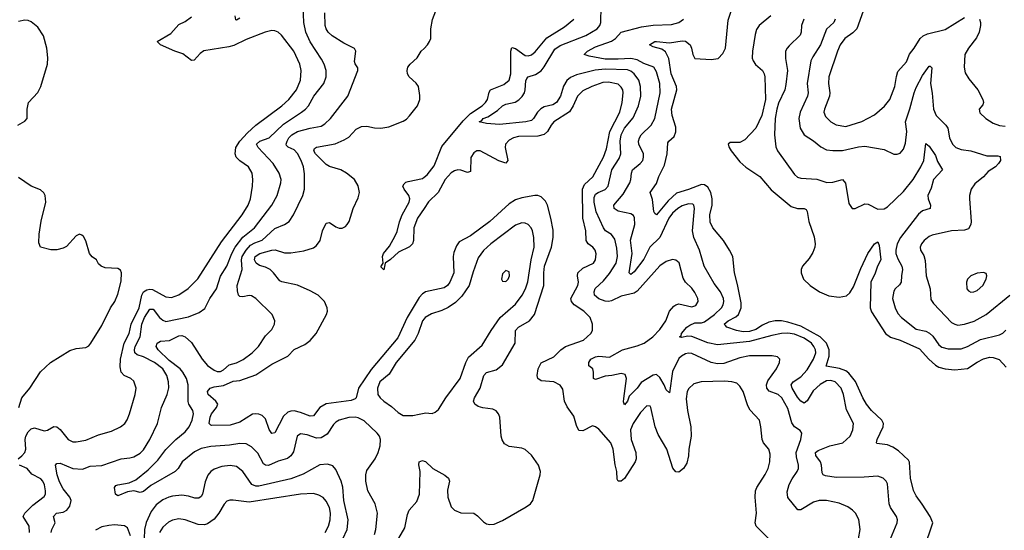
# Model space of a CAD drawing. Header units: inches. Extents: x 1649636 to 1815363, y 506543 to 641975.
# Tile 412 of 656: x 1727478 to 1733619, y 610944 to 614127. Entities that reach past the tile are written whole.
import ezdxf

# ---------------------------------------------------------------- set-up
doc = ezdxf.new("R2010")
doc.units = ezdxf.units.IN
doc.header["$MEASUREMENT"] = 0
doc.layers.add('B7621', color=7, linetype='Continuous')
doc.layers.add('B7631', color=7, linetype='Continuous')

msp = doc.modelspace()

# ---------------------------------------------------------------- linework, layer by layer
at = {"layer": 'B7621', "color": 5}
for points, elevation in [([(1727673.3, 610930), (1727678.2, 610950), (1727698.7, 610990), (1727689, 611031), (1727707.6, 611050), (1727750, 611057.9), (1727772.5, 611070), (1727790, 611094.4), (1727798.5, 611130), (1727790.8, 611150), (1727750, 611203.2), (1727726, 611246), (1727710.8, 611290), (1727700.3, 611350), (1727710, 611360.2), (1727730, 611362), (1727808.6, 611328.6), (1727870, 611324.2), (1727916.7, 611343.3), (1727990, 611347.2), (1728110, 611390.1), (1728164.5, 611395.5), (1728190, 611402.6), (1728230, 611424), (1728250, 611446), (1728288.9, 611510), (1728338.2, 611610), (1728363.1, 611710), (1728397.1, 611790), (1728408, 611832), (1728405.8, 611870), (1728396.1, 611910), (1728370.5, 611950), (1728319.4, 611990), (1728250, 612025.4), (1728210, 612038), (1728196.8, 612050), (1728193.7, 612070), (1728199.1, 612090), (1728228.8, 612150), (1728240.5, 612230), (1728257, 612270), (1728290, 612322.9), (1728310, 612323.5), (1728350.5, 612270.5), (1728370, 612253.2), (1728390, 612246.6), (1728530, 612275.1), (1728597.5, 612302.5), (1728633.6, 612326.4), (1728663.5, 612390), (1728705.6, 612450), (1728731.2, 612528.8), (1728770, 612590.2), (1728800.1, 612670), (1728822.1, 612710), (1728870, 612772.3), (1728942.3, 612830), (1729049.8, 612970), (1729083.4, 613030), (1729107.3, 613110), (1729108.1, 613130), (1729097.1, 613170), (1729059.8, 613230), (1728964.6, 613330), (1728955.5, 613350), (1728974.7, 613370), (1729033.3, 613390), (1729123.3, 613476.7), (1729236.4, 613550), (1729260.4, 613570), (1729279.1, 613590), (1729311.7, 613650), (1729374.2, 613730), (1729389.8, 613770), (1729389.8, 613810), (1729377.2, 613850), (1729361.3, 613881.3), (1729289.9, 613989.9), (1729262.4, 614050), (1729249.2, 614110), (1729245.9, 614210)], 660), ([(1729690, 610917.1), (1729699.1, 610950), (1729709.8, 611050), (1729695.3, 611110), (1729649.8, 611190), (1729637.4, 611250), (1729636.1, 611290), (1729643.9, 611316.1), (1729694.5, 611390), (1729714.2, 611430), (1729725.3, 611470), (1729728, 611510), (1729721.6, 611530), (1729707.8, 611550), (1729626.4, 611626.4), (1729590, 611644.7), (1729570, 611649.2), (1729530, 611646.4), (1729470.4, 611630), (1729450, 611618.7), (1729435.7, 611604.3), (1729395.7, 611544.3), (1729359.1, 611520.9), (1729330, 611518.4), (1729270, 611538.9), (1729230, 611545.1), (1729209.1, 611530), (1729186.7, 611433.3), (1729170, 611407.6), (1729147.6, 611392.4), (1729090, 611375.4), (1729030, 611348.6), (1729010, 611349.8), (1728999.2, 611359.2), (1728964.1, 611424.1), (1728924.6, 611464.6), (1728890, 611483.7), (1728850, 611484.9), (1728786.1, 611473.9), (1728670, 611466.5), (1728610, 611454), (1728567.6, 611432.4), (1728491.3, 611370), (1728467.1, 611330), (1728447.7, 611310), (1728295.8, 611224.2), (1728250, 611185.1), (1728230, 611180.5), (1728189.1, 611190.9), (1728150, 611183.1), (1728090, 611159.6), (1728075.1, 611170), (1728069.6, 611210), (1728077, 611223), (1728090, 611228.2), (1728160.4, 611239.6), (1728201.8, 611258.2), (1728279.9, 611320.1), (1728339, 611381), (1728390, 611447.9), (1728450.7, 611509.3), (1728510, 611558.6), (1728534.8, 611590), (1728554, 611630), (1728562, 611670), (1728557.3, 611690), (1728532.4, 611730), (1728527.8, 611747.8), (1728528.9, 611850), (1728517.6, 611890), (1728495.7, 611930), (1728479.4, 611950), (1728410, 612003.1), (1728341.4, 612070), (1728329.8, 612090), (1728336, 612110), (1728356.6, 612123.4), (1728412.2, 612127.8), (1728470, 612156.5), (1728490, 612157.8), (1728510, 612151.1), (1728550, 612114.7), (1728617, 612010), (1728650, 611970.9), (1728690, 611942.4), (1728710, 611935), (1728730, 611934.6), (1728750, 611945.4), (1728783.9, 611976.1), (1728830, 611988.6), (1728871.5, 612008.5), (1728928.5, 612050), (1728967.4, 612090), (1729010, 612156.4), (1729050, 612196.3), (1729067.3, 612230), (1729069.5, 612250), (1729052, 612290), (1728950, 612389.6), (1728924.6, 612404.6), (1728910, 612407.1), (1728870, 612399.2), (1728850, 612401.3), (1728843.1, 612410), (1728835.8, 612435.8), (1728834.6, 612470), (1728864.5, 612570), (1728861.5, 612630), (1728864.9, 612650), (1728889.7, 612690.3), (1728918.4, 612721.6), (1728943.7, 612736.3), (1728990, 612753), (1729070, 612825.5), (1729130, 612851.1), (1729158, 612870), (1729184.8, 612910), (1729244.8, 613030), (1729255.3, 613070), (1729253.4, 613166.6), (1729247.7, 613210), (1729233.3, 613250), (1729210, 613292.9), (1729190, 613315.4), (1729151.4, 613331.4), (1729142.7, 613342.7), (1729139.8, 613350), (1729145.4, 613370), (1729157.2, 613390), (1729175.8, 613410), (1729210, 613429.6), (1729290, 613451.5), (1729357.3, 613462.7), (1729381.8, 613478.2), (1729416.1, 613510), (1729524.2, 613650), (1729586.6, 613810), (1729587.5, 613827.5), (1729571.2, 613851.2), (1729566.8, 613866.8), (1729575.1, 613930), (1729566.6, 613946.6), (1729500.5, 613980.5), (1729427, 614027), (1729401.2, 614050), (1729389, 614070), (1729383.9, 614090), (1729381.3, 614170)], 640), ([(1727465.2, 613470), (1727510, 613493.4), (1727524.5, 613510), (1727524.2, 613570), (1727533.6, 613610), (1727590, 613672.7), (1727609.7, 613710), (1727650.7, 613850.7), (1727652.5, 613890), (1727647.7, 613950), (1727625.7, 614025.7), (1727590, 614080.7), (1727550, 614113.3), (1727530, 614121.6), (1727510, 614123.6), (1727470, 614116.2)], 720), ([(1727468.1, 611390), (1727492, 611408), (1727510.3, 611430), (1727515.6, 611450), (1727511.1, 611510), (1727516.2, 611530), (1727530, 611558.4), (1727550, 611577.5), (1727570, 611582.5), (1727630, 611564.3), (1727652.1, 611567.9), (1727690, 611590.3), (1727710, 611588.8), (1727730, 611571.7), (1727779.5, 611510), (1727810, 611496.1), (1727830, 611495.5), (1727890, 611506.5), (1727970, 611538.6), (1728050, 611561.3), (1728107.3, 611590), (1728132.8, 611610), (1728148, 611632), (1728163.5, 611670), (1728197.3, 611790), (1728203.5, 611830), (1728190, 611873.3), (1728171.3, 611891.3), (1728129.9, 611909.9), (1728110.6, 611930.6), (1728104, 611964), (1728107.3, 612010), (1728130.2, 612109.8), (1728159.7, 612170), (1728172.6, 612230), (1728224, 612330), (1728239.3, 612410), (1728249.5, 612430), (1728270, 612443.8), (1728290, 612448), (1728305.2, 612445.2), (1728390, 612399.4), (1728424.6, 612395.4), (1728470, 612411.1), (1728529.4, 612450.6), (1728588, 612512), (1728737.5, 612742.5), (1728864.9, 612910), (1728903.9, 612970), (1728917.4, 613010), (1728930.6, 613090), (1728932.3, 613130), (1728927.1, 613170), (1728905.1, 613210), (1728850, 613247.2), (1728828.2, 613270), (1728821.2, 613290), (1728826.7, 613330), (1728850.4, 613370), (1728897.8, 613422.2), (1728950.8, 613470), (1729113.7, 613590), (1729155.6, 613630), (1729204.1, 613690), (1729228.7, 613750), (1729233.3, 613810), (1729226.1, 613850), (1729188.2, 613930), (1729110, 614029.6), (1729090, 614049.6), (1729070, 614058.4), (1729050, 614058.7), (1729009.5, 614049.5), (1728890, 614004.2), (1728813, 613967), (1728782.9, 613957.1), (1728627.1, 613932.9), (1728603, 613917), (1728566.2, 613873.8), (1728550, 613873.3), (1728495.1, 613915.1), (1728445.1, 613930), (1728355.1, 613970), (1728336, 613990), (1728419.8, 614040.2), (1728470, 614096.9), (1728510, 614115.6), (1728550, 614144.6)], 680), ([(1728850, 614136.4), (1728830, 614123), (1728826.1, 614126.1), (1728820.8, 614150)], 660), ([(1730000, 612425.2), (1729990, 612418.3), (1729970, 612395), (1729895.2, 612270), (1729835.9, 612144.1), (1729670, 611946.5), (1729591, 611830), (1729576.6, 611770), (1729570, 611763.2), (1729546, 611754), (1729390, 611731.7), (1729350.8, 611709.2), (1729310, 611656.8), (1729290, 611655.3), (1729230, 611678.8), (1729190, 611688.4), (1729170, 611687.2), (1729150, 611679.6), (1729124.3, 611655.7), (1729070, 611552.3), (1729050, 611546.9), (1729033.2, 611573.2), (1729010, 611638.9), (1728990, 611658.7), (1728970, 611667.6), (1728950, 611670.6), (1728930, 611667.4), (1728850, 611618.5), (1728790, 611599.8), (1728677, 611597), (1728670, 611598.5), (1728660.3, 611610), (1728664.9, 611650), (1728674.7, 611670), (1728705.8, 611710), (1728713.5, 611730), (1728701, 611750), (1728652.9, 611790), (1728648.4, 611810), (1728666, 611830), (1728690, 611838.1), (1728750, 611846.5), (1728810, 611873.5), (1728850, 611878.2), (1728950, 611913.8), (1729050, 611978.8), (1729150.9, 612030), (1729189.9, 612070.1), (1729256.7, 612103.3), (1729290, 612126.4), (1729327.9, 612170), (1729391.1, 612290), (1729396.9, 612310), (1729396.4, 612330), (1729379.2, 612370), (1729339.2, 612410), (1729290, 612437.4), (1729210, 612472.5), (1729112.8, 612492.8), (1729100, 612500), (1729060.8, 612550), (1729039.4, 612570), (1729010, 612584.9), (1728974.2, 612594.2), (1728953.1, 612610), (1728942.7, 612630), (1728946.1, 612650), (1728974.7, 612670), (1729050, 612689.6), (1729072.3, 612692.3), (1729130, 612674.5), (1729170, 612673.1), (1729250, 612685.9), (1729310, 612703.8), (1729330, 612718.9), (1729351.9, 612750), (1729365.6, 612810), (1729390, 612858.4), (1729410, 612862), (1729450, 612835.6), (1729470, 612828.2), (1729490, 612828.4), (1729510, 612838.2), (1729520.7, 612850), (1729533.2, 612870), (1729558.6, 612950), (1729590, 613015.5), (1729596.5, 613050), (1729590, 613091.6), (1729565.3, 613130), (1729517.2, 613170), (1729480.4, 613190), (1729410.9, 613210.9), (1729390, 613223.7), (1729323.4, 613290), (1729311.7, 613310), (1729316.1, 613323.9), (1729328.3, 613331.7), (1729445.9, 613354.1), (1729502.5, 613377.5), (1729530, 613393.6), (1729575.9, 613444.1), (1729610, 613460.2), (1729642.8, 613462.8), (1729690, 613452.2), (1729730, 613451.7), (1729780.1, 613459.9), (1729870, 613494.3), (1729890, 613506.3), (1729910, 613527), (1729959.7, 613590), (1729973.3, 613630), (1729974.3, 613654.3), (1729964.7, 613710), (1729950, 613731.5), (1729907.6, 613770), (1729896.3, 613790), (1729894.7, 613810), (1729899.7, 613830), (1729913.6, 613850), (1729956.9, 613890), (1729982.4, 613930), (1730000, 613947.6)], 620), ([(1727471.8, 611710), (1727491.6, 611770), (1727540.8, 611830), (1727607.7, 611932.3), (1727670, 611991), (1727790, 612064.6), (1727830, 612076.5), (1727890, 612082.8), (1727910, 612094.6), (1727922, 612110), (1727990, 612220.9), (1728044.5, 612330), (1728070.6, 612370), (1728090, 612415.5), (1728110, 612498), (1728112.6, 612550), (1728105.8, 612565.8), (1728090, 612577), (1728010, 612580.5), (1727985.2, 612590), (1727970, 612605.2), (1727956, 612630), (1727929.7, 612649.7), (1727913.6, 612670), (1727890, 612748.7), (1727875.5, 612775.5), (1727864.7, 612784.7), (1727850, 612789), (1727830, 612779), (1727770, 612713.2), (1727750, 612702), (1727710, 612692), (1727672.1, 612692.1), (1727608.2, 612708.2), (1727596.2, 612736.2), (1727598.3, 612790), (1727611.2, 612871.2), (1727641.1, 612990), (1727636.3, 613030), (1727628.3, 613048.3), (1727607, 613067), (1727550, 613089.7), (1727470, 613142.4)], 720), ([(1730000, 612950.2), (1729958.3, 612890), (1729935.8, 612830), (1729933.6, 612750), (1729928, 612730), (1729910, 612710.9), (1729841.5, 612678.5), (1729790, 612632), (1729758, 612610), (1729750, 612568.7), (1729730, 612586), (1729744, 612610), (1729741.3, 612650), (1729748, 612670), (1729785, 612715), (1729820.7, 612779.3), (1729833, 612807), (1729847.5, 612867.5), (1729863.2, 612910), (1729907.3, 612990), (1729910.8, 613010), (1729905.8, 613030), (1729875.8, 613070), (1729868, 613090), (1729876.2, 613103.8), (1729886.3, 613113.7), (1729901, 613119), (1729990, 613137.4), (1730000, 613145)], 580), ([(1730000, 612262.3), (1729989.3, 612250), (1729963.2, 612170), (1729942.3, 612130), (1729826.4, 611990), (1729781.7, 611918.3), (1729725.2, 611870), (1729710.2, 611830), (1729711.4, 611791.4), (1729725.3, 611770), (1729748.5, 611750), (1729796.7, 611716.7), (1729838.4, 611678.4), (1729870, 611660.3), (1729930, 611658.9), (1729970, 611667.2), (1730000, 611673.5)], 640), ([(1727538, 610930), (1727536.1, 610970), (1727499.8, 611030), (1727509, 611050), (1727559.5, 611100.5), (1727630, 611154.9), (1727638, 611170), (1727639.8, 611190), (1727632.9, 611227.1), (1727623.1, 611250), (1727610, 611264.7), (1727553.4, 611293.4), (1727524.2, 611330), (1727477.6, 611350)], 680), ([(1729494, 610890), (1729519.8, 610950), (1729527.6, 611010), (1729500.5, 611130), (1729493.5, 611213.5), (1729483.7, 611250), (1729450, 611322.4), (1729430, 611345.1), (1729397.4, 611357.4), (1729350, 611352), (1729245.2, 611294.8), (1729170, 611264.3), (1728970, 611219.4), (1728950, 611219.9), (1728925.8, 611230), (1728870, 611309.8), (1728830, 611340.9), (1728790, 611348.9), (1728738.6, 611341.4), (1728690, 611325.1), (1728669.4, 611310.6), (1728651.5, 611288.5), (1728634.4, 611245.6), (1728618.6, 611170), (1728610, 611154), (1728595.8, 611144.2), (1728570, 611144.6), (1728530, 611157.3), (1728490, 611163.2), (1728430, 611156.5), (1728408.4, 611151.6), (1728370, 611133.8), (1728330, 611102.6), (1728298.1, 611061.9), (1728267.1, 610992.9), (1728257.1, 610950), (1728253.6, 610890)], 660), ([(1729828.8, 610870), (1729879.9, 610960.1), (1729896.6, 611043.4), (1729906.2, 611070), (1729955.9, 611124.1), (1729972.2, 611170), (1729975.4, 611310), (1729967.6, 611352.4), (1729970, 611370.6), (1729990, 611378.4), (1730000, 611376)], 620), ([(1729383.6, 610930), (1729403.1, 610970), (1729414.8, 611010), (1729417.1, 611050), (1729410, 611085.6), (1729390, 611126), (1729370, 611147.6), (1729344.1, 611164.1), (1729310, 611173.2), (1729229.1, 611169.1), (1728910, 611119.1), (1728810, 611132.8), (1728788.5, 611131.5), (1728770, 611124.7), (1728753.3, 611106.7), (1728720.2, 611050), (1728690, 611013.5), (1728650, 610985.4), (1728630, 610979.1), (1728590, 610981.3), (1728510, 611009.9), (1728470, 611016), (1728430, 611007.4), (1728405.3, 610994.7), (1728370, 610963.1), (1728349, 610930)], 680), ([(1728169.3, 610910), (1728150, 610960.4), (1728131.7, 610971.8), (1728070, 610977.9), (1728034.5, 610974.5), (1727990, 610964.9), (1727950, 610944.1)], 660)]:
    msp.add_lwpolyline(points, dxfattribs=dict(at, elevation=elevation))
at = {"layer": 'B7631', "color": 5}
for points, elevation in [([(1730000, 613947.6), (1730022.4, 613970), (1730033.6, 613990), (1730041.6, 614010), (1730043, 614070), (1730052.1, 614127.9), (1730083.7, 614210), (1730081.6, 614250), (1730102, 614298), (1730167, 614370), (1730250, 614420.4), (1730302, 614470), (1730315.1, 614490), (1730312.7, 614530), (1730290, 614561.2), (1730230, 614578), (1730190, 614564.5), (1730150, 614534.5), (1730070, 614434.5), (1730022.3, 614397.7), (1730000, 614385.7)], 620), ([(1732710, 610890.8), (1732719.3, 610950), (1732711.2, 611011.2), (1732692.1, 611050), (1732672.6, 611070), (1732644.2, 611090), (1732590, 611112.3), (1732510, 611130.7), (1732464.7, 611130), (1732430, 611119.7), (1732350, 611071.1), (1732331.3, 611071.3), (1732269.2, 611149.2), (1732264.5, 611184.5), (1732277, 611230), (1732295.4, 611264.6), (1732327.8, 611310), (1732335.5, 611330), (1732336.5, 611350), (1732322.9, 611402.9), (1732322, 611430), (1732349.7, 611510), (1732356.3, 611550), (1732346.9, 611566.9), (1732310, 611589.7), (1732293.2, 611613.2), (1732270, 611702.6), (1732231.7, 611770), (1732208.6, 611790), (1732152.1, 611812.1), (1732138.8, 611830), (1732136.7, 611850), (1732144, 611876), (1732198, 611950), (1732216.3, 611990), (1732218.4, 612010), (1732204.9, 612024.9), (1732171.8, 612031.8), (1732030, 612031.9), (1731970, 612019.9), (1731870, 611984), (1731830, 611981), (1731790, 611990.5), (1731670, 612045.2), (1731650, 612049.1), (1731630, 612044), (1731605.5, 612030), (1731590, 612014.5), (1731550, 611933.7), (1731530, 611800.9), (1731510, 611818.9), (1731498, 611850), (1731470, 611896.3), (1731450, 611914.7), (1731430, 611911.6), (1731355, 611865), (1731328.8, 611830), (1731280.1, 611779.9), (1731270, 611749.6), (1731250, 611725.6), (1731244.5, 611744.5), (1731245.6, 611765.6), (1731263, 611890), (1731254.8, 611914.8), (1731230, 611922.2), (1731171, 611909), (1731130, 611905), (1731070, 611883.8), (1731056.2, 611890), (1731056.8, 611930), (1731052.6, 611950), (1731027.3, 611970), (1731026.9, 611990), (1731041.3, 612010), (1731070, 612026), (1731090, 612029.3), (1731155.8, 612024.2), (1731238.4, 612070), (1731330, 612093.6), (1731373.7, 612110), (1731427.7, 612150), (1731470, 612195.3), (1731507.1, 612250), (1731530, 612310.4), (1731557.8, 612342.2), (1731570, 612350.3), (1731590, 612354.9), (1731670, 612337.3), (1731694.5, 612345.5), (1731709.7, 612370), (1731708.5, 612390), (1731690, 612426), (1731670, 612452.6), (1731630.6, 612490.6), (1731615.5, 612515.6), (1731590.5, 612610.5), (1731570, 612628.6), (1731550, 612631.5), (1731510, 612619.3), (1731470, 612591.8), (1731330, 612433.8), (1731310, 612421.5), (1731230, 612403.7), (1731170, 612374.3), (1731150, 612369.9), (1731130, 612371.7), (1731090, 612386.8), (1731062.2, 612410), (1731061, 612430), (1731068.2, 612451.8), (1731120.2, 612499.8), (1731156, 612544), (1731198.4, 612610), (1731207.6, 612650), (1731203.3, 612703.3), (1731190, 612758.7), (1731170, 612788.8), (1731131, 612811), (1731118.4, 612830), (1731073.8, 612930), (1731061.7, 612990), (1731061.9, 613018.1), (1731070, 613038.4), (1731086.8, 613050), (1731130, 613067.6), (1731147.5, 613090), (1731172.1, 613190), (1731217.7, 613262.3), (1731228.4, 613290), (1731223.7, 613370), (1731229.5, 613410), (1731251, 613450), (1731304.8, 613515.2), (1731338.5, 613590), (1731352.2, 613650), (1731350.4, 613710), (1731339, 613750), (1731310, 613789.9), (1731290, 613805.8), (1731270, 613813.5), (1731130, 613818.1), (1731067.8, 613812.2), (1730950, 613783.1), (1730912.5, 613767.5), (1730890, 613748.5), (1730870, 613711.8), (1730850.3, 613649.7), (1730825.5, 613610), (1730803.9, 613596.1), (1730750, 613582.9), (1730728.8, 613571.2), (1730708.1, 613550), (1730682.7, 613510), (1730670, 613499.5), (1730634.8, 613490), (1730470, 613473.3), (1730390, 613478.9), (1730344.5, 613490), (1730360.5, 613499.5), (1730368, 613510), (1730397.7, 613522.3), (1730458.9, 613561.1), (1730490, 613590.2), (1730510, 613599.8), (1730567.4, 613612.6), (1730592.2, 613627.8), (1730612.4, 613647.6), (1730626.7, 613670), (1730631.7, 613690), (1730634.1, 613745.9), (1730640.7, 613759.3), (1730649.9, 613770.1), (1730694.6, 613785.4), (1730730, 613808.1), (1730750, 613833.2), (1730816.7, 613943.3), (1730850, 613966.7), (1731010, 614028.9), (1731080.7, 614070), (1731096.3, 614090), (1731102.4, 614110), (1731104.9, 614210)], 560), ([(1733119.3, 610830), (1733174, 610990), (1733156.8, 611030), (1733107.9, 611108), (1733070, 611158.3), (1733053.2, 611193.2), (1733034.3, 611270), (1733027.8, 611367.8), (1733022.2, 611382.2), (1732959.1, 611439.1), (1732923, 611463), (1732890, 611477.3), (1732825.2, 611485.2), (1732822, 611490), (1732825.5, 611510), (1732864.4, 611590), (1732865.7, 611610), (1732855.6, 611630), (1732790.9, 611690), (1732759.2, 611730), (1732736, 611770), (1732690.8, 611870.8), (1732650, 611924.6), (1732630, 611938.4), (1732592.3, 611952.3), (1732507.2, 611967.2), (1732525.9, 612030), (1732527.8, 612070), (1732510.4, 612110.4), (1732470.4, 612150.4), (1732350, 612215.7), (1732270, 612242.2), (1732230, 612250.3), (1732190, 612250.3), (1732150, 612241.7), (1732110, 612222.9), (1732070, 612194.9), (1732030, 612182.3), (1731990, 612181.7), (1731948.9, 612188.9), (1731888, 612210), (1731879.8, 612219.8), (1731872.6, 612230), (1731897.4, 612250), (1731944.7, 612275.3), (1731960.7, 612290), (1731977.4, 612330), (1731977, 612363), (1731955.4, 612475.4), (1731935.4, 612550), (1731925, 612650), (1731906.2, 612690), (1731867.8, 612750), (1731800.6, 612830), (1731784.4, 612864.4), (1731783.2, 612910), (1731796.4, 612970), (1731797.4, 613010), (1731789.2, 613050), (1731770, 613083.6), (1731750, 613098.1), (1731730, 613100.1), (1731650, 613067.5), (1731574.8, 613045.2), (1731521.7, 612998.3), (1731450, 612911), (1731438.9, 612918.9), (1731432.2, 612932.2), (1731425.8, 613005.8), (1731411.1, 613050), (1731450, 613105.7), (1731464.9, 613150), (1731499.9, 613220.1), (1731517.1, 613290), (1731520.7, 613359.3), (1731526.9, 613370), (1731560.2, 613399.8), (1731571.2, 613428.8), (1731570, 613456.2), (1731547.4, 613530), (1731543.3, 613570), (1731576.6, 613690), (1731575, 613710), (1731541.3, 613790), (1731525.8, 613885.8), (1731506.3, 613926.3), (1731482.9, 613942.9), (1731430, 613956.9), (1731406.6, 613970), (1731439.3, 613990), (1731450, 613991.9), (1731530, 613983.5), (1731610, 613994.6), (1731630, 613993.1), (1731659.3, 613970), (1731668.3, 613950), (1731676.3, 613910), (1731690, 613885.8), (1731790, 613878.8), (1731834.4, 613885.6), (1731864.2, 613915.8), (1731879.9, 613950), (1731896.5, 614123.5), (1731921.5, 614198.5)], 520), ([(1732749.1, 614210), (1732698.9, 614070), (1732675.1, 614044.9), (1732625.4, 614010), (1732596.1, 613970), (1732578.6, 613930), (1732524.5, 613770), (1732523, 613730), (1732531.8, 613670), (1732529.3, 613650), (1732496.9, 613570), (1732493.6, 613550), (1732503.5, 613523.5), (1732537.6, 613490), (1732571.1, 613471.1), (1732630, 613462), (1732730, 613492.5), (1732810, 613533.8), (1732871.9, 613588.1), (1732906, 613630), (1732937.1, 613710), (1732946.3, 613773.6), (1732955.6, 613804.4), (1733010, 613864.4), (1733027.5, 613912.5), (1733056.8, 613950), (1733093.5, 614010), (1733113.2, 614026.8), (1733140.6, 614039.4), (1733250, 614065.4), (1733370, 614139.6)], 580), ([(1730000, 613145), (1730019.9, 613160.1), (1730063.2, 613216.8), (1730110, 613337.1), (1730243.4, 613496.6), (1730290, 613541.6), (1730362.4, 613590), (1730383.9, 613610), (1730395.1, 613630), (1730405.2, 613674.8), (1730413.6, 613690), (1730496.6, 613723.4), (1730530, 613749.2), (1730541.3, 613790), (1730541.2, 613930), (1730546.6, 613953.4), (1730570, 613947.6), (1730630, 613904.3), (1730650, 613901.4), (1730670, 613908.6), (1730693.6, 613926.4), (1730766.7, 614013.3), (1730876.8, 614083.2), (1730933.3, 614130)], 580), ([(1732909.8, 610890.2), (1732951.1, 610990), (1732952.6, 611010), (1732946.3, 611030), (1732910, 611087), (1732900.4, 611110), (1732890, 611234), (1732882.9, 611250), (1732862.7, 611270), (1732830, 611282.4), (1732744.4, 611275.6), (1732570, 611273), (1732503.9, 611283.9), (1732489.7, 611290), (1732482.5, 611302.5), (1732479.3, 611350), (1732473.4, 611370), (1732442.8, 611410), (1732441, 611430), (1732458.1, 611441.9), (1732530, 611471), (1732611.1, 611488.9), (1732658, 611530), (1732673.7, 611570), (1732678, 611610), (1732635.2, 611695.2), (1732616.5, 611790), (1732601.5, 611830), (1732564.5, 611870), (1732538, 611878), (1732510, 611875.3), (1732470, 611852.7), (1732426.6, 611813.4), (1732389.6, 611750.4), (1732370, 611736.8), (1732350, 611748.2), (1732330, 611773.2), (1732296.2, 611830), (1732289.1, 611850), (1732301.8, 611870), (1732350, 611901.4), (1732390, 611943.5), (1732429.9, 612010), (1732442.8, 612050), (1732440.7, 612070), (1732432.1, 612090), (1732416.2, 612110), (1732370, 612141.5), (1732310, 612167.2), (1732270, 612173.6), (1732230, 612170.4), (1732170, 612159.2), (1732030, 612121.2), (1731830, 612099.6), (1731770, 612112), (1731670, 612151.3), (1731645.6, 612154.4), (1731605.8, 612145.8), (1731593.2, 612150), (1731603.3, 612156.7), (1731605.8, 612170), (1731638.5, 612210), (1731657.2, 612222.8), (1731690, 612236.4), (1731730, 612238.3), (1731750, 612243.8), (1731811.9, 612290), (1731854.8, 612330), (1731865.7, 612350), (1731869, 612370), (1731867.3, 612390), (1731850, 612429.7), (1731810, 612483.1), (1731747.2, 612590), (1731718, 612690), (1731682.3, 612770), (1731675.2, 612810), (1731686, 612950), (1731682.6, 612970), (1731676, 612976), (1731650, 612978.5), (1731610, 612966.8), (1731582.2, 612950), (1731550, 612921.2), (1731527.4, 612890), (1731470.9, 612770), (1731409.1, 612710), (1731370, 612633.2), (1731310, 612554.4), (1731290, 612538), (1731278.7, 612550), (1731297.9, 612670), (1731287.2, 612752.8), (1731313.8, 612850), (1731312.4, 612892.4), (1731306.1, 612906.1), (1731290, 612917.7), (1731210, 612933.3), (1731185.8, 612950), (1731183.5, 612970), (1731241.6, 613038.4), (1731284.5, 613110), (1731290.7, 613130), (1731293.3, 613170), (1731300.7, 613190), (1731347.4, 613230), (1731363.8, 613250), (1731369.8, 613270), (1731368, 613290), (1731339.4, 613350), (1731338.3, 613370), (1731343.2, 613390), (1731355.2, 613410), (1731416.2, 613470), (1731439.1, 613510), (1731471.7, 613670), (1731470.5, 613730), (1731450, 613801.3), (1731432.4, 613830), (1731370, 613854.2), (1731330, 613877), (1731290, 613884.8), (1731210, 613879.9), (1731130, 613881.5), (1731030, 613899.8), (1730999.5, 613910), (1731019.7, 613930), (1731070, 613958.4), (1731170, 613992.6), (1731194.5, 614010), (1731230, 614050.1), (1731356.7, 614083.2), (1731430, 614092.1), (1731544.1, 614095.9), (1731590, 614109.1), (1731617.4, 614130)], 540), ([(1732162.8, 614150), (1732090.2, 614090), (1732074.4, 614065.6), (1732064.4, 614035.6), (1732047.8, 613930), (1732047.1, 613887.1), (1732052, 613870), (1732067.5, 613847.5), (1732110.2, 613810), (1732122.2, 613790), (1732126.6, 613770), (1732130.1, 613630.1), (1732106.3, 613530), (1732069.6, 613450.4), (1732001.4, 613378.6), (1731970, 613361.9), (1731910, 613360.5), (1731897.6, 613350), (1731902.3, 613330), (1731915.5, 613310), (1731970, 613241.2), (1732007.6, 613207.6), (1732094.9, 613150), (1732165.8, 613065.8), (1732290, 612962.9), (1732330, 612950.2), (1732370.2, 612950.2), (1732382.8, 612942.8), (1732390, 612930.7), (1732400.6, 612870), (1732433, 612773), (1732439.8, 612730), (1732437.4, 612710), (1732424.4, 612675.6), (1732401.5, 612638.5), (1732360.3, 612590), (1732351.6, 612570), (1732351.5, 612550), (1732367.1, 612510), (1732407.8, 612470), (1732466, 612430), (1732525.8, 612405.8), (1732590, 612398.2), (1732635, 612405.1), (1732656, 612424), (1732678, 612462), (1732723.9, 612576.1), (1732768.4, 612670), (1732810, 612730.2), (1732830, 612741.3), (1732839.2, 612719.2), (1732850.1, 612630), (1732828.7, 612591.3), (1732813.8, 612546.1), (1732787.2, 612490), (1732783.1, 612330), (1732790, 612304.9), (1732878.8, 612170), (1732910, 612148), (1732970, 612129), (1733090, 612074.3), (1733147.5, 612010), (1733190, 611973.2), (1733210, 611961.6), (1733250, 611949.6), (1733310, 611944.8), (1733390, 611952.2), (1733450, 611993), (1733490, 612012.7), (1733530, 612023.5), (1733550, 612021.8), (1733588, 612008), (1733630, 611962)], 520), ([(1732369.3, 614130), (1732353.6, 614090), (1732352.7, 614050), (1732346.4, 614030), (1732276.4, 613963.6), (1732264, 613950), (1732255.5, 613930), (1732255.3, 613884.7), (1732267.8, 613810), (1732257.5, 613722.5), (1732249.4, 613690), (1732210, 613606.3), (1732199.8, 613570), (1732191, 613511), (1732185.4, 613410), (1732194.1, 613334.1), (1732204, 613310), (1732310, 613161.1), (1732330, 613146.3), (1732350, 613139.1), (1732450, 613133.6), (1732513, 613113), (1732550, 613114.3), (1732610.5, 613130), (1732628.1, 613108.1), (1732650, 612982), (1732671, 612951), (1732690, 612950.8), (1732750, 612979.5), (1732770, 612976.5), (1732830, 612946.2), (1732870, 612947.8), (1732890, 612959.4), (1732990, 613055), (1733051.2, 613130), (1733099.6, 613210), (1733116.5, 613250), (1733130, 613354.8), (1733150, 613337.6), (1733190, 613280.3), (1733202.9, 613242.9), (1733233.4, 613190), (1733177.6, 613130), (1733163.6, 613076.4), (1733142.3, 613030), (1733144.1, 613010), (1733159.6, 612970), (1733157.1, 612950), (1733110, 612934.6), (1733084.3, 612915.7), (1732970.8, 612770), (1732951.9, 612730), (1732942, 612690), (1732943.1, 612670), (1732955.3, 612635.3), (1732980.8, 612590), (1732984.6, 612570), (1732977.1, 612530), (1732975.8, 612490), (1732966.5, 612473.5), (1732938.9, 612450), (1732930, 612434.5), (1732922.9, 612390), (1732937.5, 612330), (1732956, 612296), (1732977.6, 612270), (1733070, 612198.8), (1733130, 612185.5), (1733153.6, 612173.6), (1733173.7, 612153.7), (1733210, 612101.1), (1733230, 612085), (1733270, 612074.6), (1733350, 612074.7), (1733390, 612088.9), (1733470, 612134.4), (1733590, 612161.8), (1733610, 612173.4), (1733627.8, 612192.2)], 540), ([(1732564, 614130), (1732555.4, 614110), (1732511.2, 614068.8), (1732472.4, 613970), (1732424.3, 613895.7), (1732413.2, 613870), (1732389.5, 613730), (1732395.1, 613670), (1732391.4, 613650), (1732347, 613550), (1732336.8, 613510), (1732345.6, 613450), (1732370, 613410.2), (1732430, 613371.1), (1732474.3, 613334.3), (1732510, 613316.6), (1732550, 613310.8), (1732610, 613310.9), (1732710, 613334.7), (1732750, 613338), (1732870, 613317), (1732930, 613288), (1732950, 613287.7), (1732970, 613295.5), (1732990, 613318.8), (1733002.2, 613357.8), (1733012.3, 613430), (1733003.4, 613490), (1733030.7, 613570.7), (1733056.9, 613670), (1733070, 613704.6), (1733110, 613778.5), (1733150, 613837.6), (1733156.7, 613836.7), (1733166.4, 613826.4), (1733159.4, 613730), (1733170.3, 613669.7), (1733176.8, 613570), (1733193.5, 613530), (1733254.2, 613470), (1733267.7, 613450), (1733278, 613390), (1733295.6, 613350), (1733317.6, 613330), (1733350, 613317.1), (1733410.1, 613310.1), (1733510, 613278), (1733578.2, 613278.2), (1733594.4, 613274.4), (1733594.9, 613250), (1733584, 613230), (1733563.7, 613210), (1733519.3, 613180.7), (1733490, 613148), (1733435.3, 613104.7), (1733412, 613070), (1733401.7, 613030), (1733401.5, 613010), (1733413.6, 612870), (1733410, 612849.4), (1733395.8, 612824.2), (1733370, 612815.6), (1733290, 612811.5), (1733170, 612783.8), (1733150, 612774.6), (1733119, 612750), (1733102.4, 612730), (1733094.6, 612710), (1733097.4, 612690), (1733116.4, 612656.4), (1733126.4, 612626.4), (1733131.6, 612530), (1733155.9, 612450), (1733162, 612382), (1733178.2, 612358.2), (1733290, 612239.6), (1733310, 612228.1), (1733330, 612223.5), (1733370, 612228.5), (1733431.4, 612248.6), (1733506.2, 612290), (1733652.9, 612410)], 560), ([(1733465.3, 614130), (1733471, 614110), (1733470.1, 614089.9), (1733461.7, 614050), (1733446.2, 614013.8), (1733395.6, 613950), (1733373.4, 613910), (1733368.5, 613830), (1733376, 613796), (1733397.8, 613757.7), (1733454, 613690), (1733486, 613630), (1733490.3, 613609.7), (1733484.4, 613595.6), (1733463, 613570), (1733466.1, 613546.1), (1733504.9, 613510), (1733550, 613481.1), (1733590, 613466.5), (1733624.2, 613464.2)], 580), ([(1732151.1, 610891.1), (1732071.1, 610970), (1732065.7, 610990), (1732072.9, 611050), (1732065.5, 611150), (1732067.9, 611190), (1732075.6, 611210), (1732128.2, 611291.8), (1732146.8, 611330), (1732156.5, 611370), (1732159.1, 611419), (1732149.9, 611449.9), (1732117.6, 611490), (1732108.9, 611510), (1732101.2, 611590), (1732092.1, 611630), (1732033.6, 611693.6), (1732020.3, 611720.3), (1731990, 611809.6), (1731970, 611842.4), (1731950, 611860.4), (1731919, 611870), (1731873.4, 611873.4), (1731729.4, 611870.6), (1731682.7, 611857.3), (1731651, 611829), (1731641.3, 611810), (1731635.9, 611764.1), (1731644.1, 611690), (1731664.3, 611590), (1731665.8, 611530), (1731652.1, 611450), (1731650, 611408.7), (1731638.2, 611361.8), (1731619.3, 611330), (1731590, 611307.3), (1731570, 611309.5), (1731551.2, 611331.2), (1731513.3, 611450), (1731461, 611541), (1731440.9, 611590), (1731414.3, 611710), (1731410, 611717), (1731390, 611719.6), (1731350, 611678.9), (1731304.8, 611610), (1731287.3, 611570), (1731292.4, 611510), (1731320.7, 611430), (1731323.6, 611390), (1731317.4, 611370), (1731250, 611266), (1731230, 611249.6), (1731210, 611249.6), (1731203.8, 611263.8), (1731202, 611310), (1731191.9, 611351.9), (1731180.1, 611450), (1731164.9, 611490), (1731090, 611573.5), (1731070, 611588.7), (1731050, 611594.3), (1730990, 611563.5), (1730966.3, 611566.3), (1730950, 611598), (1730935, 611655), (1730893.6, 611713.6), (1730875.2, 611750), (1730864.6, 611824.6), (1730850, 611848), (1730810, 611868.7), (1730730, 611876.4), (1730708.8, 611890), (1730705, 611910), (1730710.9, 611950), (1730730, 611988), (1730810, 612024.5), (1730853.7, 612070), (1730882.4, 612090), (1730994.3, 612130), (1731040.5, 612170), (1731051.2, 612190), (1731051.1, 612230), (1731036.8, 612270), (1730996.4, 612310), (1730935.9, 612350), (1730919.9, 612370), (1730916.2, 612390), (1730960.2, 612470), (1730962.9, 612490), (1730956.4, 612530), (1730960.2, 612550), (1730990, 612577.4), (1731056.9, 612610), (1731069.8, 612630.2), (1731073.3, 612666.7), (1731068.2, 612690), (1731051.8, 612710), (1731023.4, 612730), (1731012.2, 612750), (1731009.9, 612810), (1730989.4, 612890), (1730987.3, 613070), (1730999.8, 613100.2), (1731052.3, 613147.7), (1731119.3, 613270), (1731138.4, 613321.6), (1731158.5, 613430), (1731221.5, 613550), (1731236.4, 613610), (1731242.4, 613670), (1731238.9, 613690), (1731230, 613707.2), (1731210, 613724.1), (1731150, 613737.5), (1731114.8, 613734.8), (1731045.7, 613710), (1730990, 613684), (1730956.8, 613650), (1730930, 613589.7), (1730906.9, 613553.1), (1730810.2, 613490), (1730792.9, 613470), (1730769.3, 613430), (1730749.6, 613410.4), (1730710, 613399.9), (1730590, 613399.5), (1730556.9, 613390), (1730530, 613376.4), (1730508.2, 613350), (1730506.6, 613330), (1730522.2, 613250), (1730510, 613232.4), (1730467, 613247), (1730350, 613309.8), (1730330, 613308.7), (1730310, 613296.4), (1730292.5, 613267.5), (1730290, 613180.9), (1730270, 613174.8), (1730230, 613189.8), (1730210, 613190.5), (1730190, 613185.6), (1730170, 613173.2), (1730131.4, 613130), (1730088, 613050), (1730028.6, 612991.4), (1730000, 612950.2)], 580), ([(1730000, 611376), (1730010, 611373.7), (1730054.4, 611330), (1730130, 611288.7), (1730152, 611270), (1730158, 611250), (1730145.7, 611194.3), (1730147.5, 611150), (1730170, 611090.4), (1730190, 611070.3), (1730230, 611053.4), (1730310.2, 611050.2), (1730334.3, 611034.3), (1730370, 610997.3), (1730390, 610984), (1730410, 610980.7), (1730436.6, 610983.4), (1730490, 611005.5), (1730637, 611090), (1730663.6, 611110), (1730678.3, 611130), (1730723.9, 611290), (1730726.4, 611310), (1730714.8, 611350), (1730670, 611412.6), (1730630, 611447.1), (1730610, 611456), (1730530, 611465.8), (1730502.5, 611482.5), (1730487.8, 611507.8), (1730482, 611530), (1730472.7, 611650), (1730464.7, 611670), (1730450, 611689.7), (1730430, 611699.2), (1730367.3, 611707.3), (1730336.5, 611716.5), (1730316.3, 611730), (1730308.6, 611750), (1730314.2, 611770), (1730350.7, 611830), (1730372.1, 611910), (1730390, 611926.9), (1730450, 611944.2), (1730490, 611974.9), (1730568.8, 612110), (1730570.7, 612190), (1730589.8, 612210), (1730658.5, 612250), (1730689.9, 612290.1), (1730747.6, 612470), (1730746.1, 612550), (1730750.3, 612590), (1730795.9, 612710), (1730806.2, 612770), (1730804.8, 612815.2), (1730791, 612890), (1730770.4, 612970.4), (1730756.7, 612996.6), (1730730, 613023.1), (1730710, 613030.9), (1730691.8, 613031.8), (1730610, 613017.4), (1730570, 613004.3), (1730530, 612979.4), (1730410, 612868.4), (1730290, 612779.8), (1730218.4, 612741.6), (1730202, 612718), (1730185, 612675), (1730180.6, 612650), (1730184.8, 612550), (1730161, 612490), (1730145.5, 612470), (1730124.8, 612455.2), (1730008.8, 612431.2), (1730000, 612425.2)], 620), ([(1730000, 611673.5), (1730010, 611675.6), (1730050, 611671.8), (1730070, 611679.5), (1730090, 611697.6), (1730136.5, 611770), (1730224.9, 611890), (1730259.9, 611990), (1730277.6, 612022.4), (1730361.6, 612098.4), (1730418.2, 612190), (1730474.6, 612270), (1730570, 612353.7), (1730611.7, 612410), (1730632.2, 612450), (1730646.9, 612493.1), (1730667.3, 612630), (1730686.1, 612710), (1730684.9, 612770), (1730676.8, 612810), (1730667.8, 612830), (1730650, 612850.8), (1730630, 612858.9), (1730610, 612860.2), (1730570, 612846.8), (1730417.2, 612730), (1730370, 612687.9), (1730337.5, 612642.5), (1730305.6, 612554.4), (1730281.3, 612470), (1730236.2, 612403.8), (1730196.9, 612363.1), (1730150, 612332.2), (1730110, 612314.2), (1730046.1, 612293.9), (1730006.7, 612270), (1730000, 612262.3)], 640)]:
    msp.add_lwpolyline(points, dxfattribs=dict(at, elevation=elevation))
for points, elevation in [([(1730510, 612562.9), (1730490, 612542.7), (1730482.6, 612510), (1730490, 612496.3), (1730510, 612495.8), (1730525.6, 612510), (1730533.8, 612530), (1730530, 612555.1)], 660), ([(1733490, 612552), (1733450, 612547.6), (1733410.7, 612530), (1733390.4, 612510), (1733382.6, 612490), (1733385.7, 612450), (1733396, 612436), (1733410, 612428.9), (1733430, 612430.3), (1733450, 612439), (1733485.1, 612470), (1733505.6, 612510), (1733509.4, 612530), (1733505.6, 612545.6)], 580)]:
    msp.add_lwpolyline(points, close=True, dxfattribs=dict(at, elevation=elevation))

doc.saveas('drawing.dxf')
